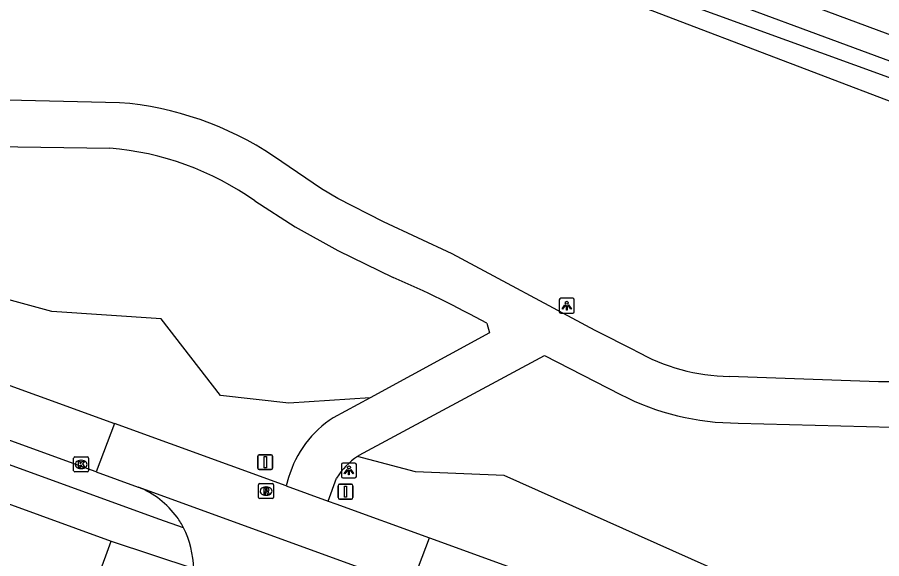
# Model space of a CAD drawing. Extents: x 155275 to 156263, y 382654 to 383635.
# Drawn here: x 155896.5 to 155954.5, y 383010.4 to 383046.7 of the extents above; entities that cross this region are included whole.
import ezdxf

# ---------------------------------------------------------------- set-up
doc = ezdxf.new("R2010")
doc.units = 0
for name, color, linetype in [('IMGEO_Berm_groen', 7, 'Continuous'), ('IMGEO_Fietspad_gesloten', 7, 'Continuous'), ('IMGEO_Kolk', 7, 'Continuous'), ('IMGEO_Lichtpunt', 7, 'Continuous'), ('IMGEO_Loofbos', 7, 'Continuous'), ('IMGEO_Rijbaan_lokaal_gesloten', 7, 'Continuous'), ('IMGEO_Rijbaan_lokaal_open', 7, 'Continuous'), ('IMGEO_Rioolput', 7, 'Continuous'), ('IMGEO_Verkeersbordpaal', 7, 'Continuous'), ('IMGEO_Voetpad_open', 7, 'Continuous'), ('IMGEO_Waterloop', 7, 'Continuous')]:
    doc.layers.add(name, color=color, linetype=linetype)

msp = doc.modelspace()

# ---------------------------------------------------------------- linework, layer by layer
at = {"layer": 'IMGEO_Berm_groen'}
for points in [[(155977.107, 383037.846), (155976.899, 383037.927), (155963.443, 383042.424), (155916.345, 383059.928), (155861.438, 383079.847)], [(155920.174, 383021.229), (155914.728, 383020.872), (155910.157, 383021.377), (155906.179, 383026.511), (155898.845, 383027.005), (155879.913, 383032.178), (155868.14, 383038.762), (155840.868, 383049.257), (155836.799, 383054.937), (155823.424, 383058.345), (155820.039, 383056.71), (155814.194, 383059.717)], [(156005.703, 382989.049), (155968.825, 382998.884), (155945.073, 383008.899), (155929.149, 383016.009), (155923.216, 383016.256), (155919.341, 383017.298)]]:
    msp.add_lwpolyline(points, dxfattribs=at)
at = {"layer": 'IMGEO_Fietspad_gesloten'}
for points in [[(155903.389, 383041.014), (155894.911, 383041.214)], [(155895.014, 383038.079), (155902.736, 383037.966)], [(155937.964, 383024.384), (155935.266, 383025.74), (155925.684, 383030.873), (155921.077, 383033.029), (155918.019, 383034.589), (155916.917, 383035.239), (155913.708, 383037.422)], [(155912.443, 383034.433), (155915.153, 383032.693), (155918.024, 383031.093), (155921.727, 383029.286)], [(155928.007, 383026.221), (155928.178, 383025.578), (155920.174, 383021.229)], [(155919.341, 383017.298), (155919.397, 383017.335), (155919.454, 383017.372), (155931.862, 383024.055), (155936.955, 383021.443)], [(155956.998, 383022.3), (155954.247, 383022.296), (155944.248, 383022.663)], [(155920.174, 383021.229), (155917.704, 383019.888)], [(155944.834, 383019.53), (155955.153, 383019.25)], [(155914.714, 383015.883), (155914.541, 383015.332)], [(155917.373, 383014.302), (155917.93, 383015.842)]]:
    msp.add_lwpolyline(points, dxfattribs=at)
for centre, radius, start, end in [((155901.688, 383019.508), 21.573, 56.13804, 85.47639), ((155901.108, 383018.391), 19.643, 54.75534, 85.24528), ((155893.043, 382962.548), 72.642, 61.22802, 66.74193), ((155944.426, 383035.646), 12.984, 240.15282, 269.21508), ((155944.841, 383036.742), 17.212, 242.72977, 269.97586), ((155921.547, 383013.9), 7.115, 122.69376, 163.81864), ((155922.111, 383013.201), 4.945, 124.07038, 147.72809)]:
    msp.add_arc(centre, radius, start, end, dxfattribs=at)
at = {"layer": 'IMGEO_Kolk'}
for p, q in [((155900.311, 383016.33), (155900.311, 383017.182)), ((155900.386, 383017.256), (155901.238, 383017.256)), ((155901.312, 383017.182), (155901.312, 383016.33)), ((155900.799, 383017.036), (155900.824, 383017.036)), ((155901.238, 383016.256), (155900.386, 383016.256)), ((155900.822, 383016.476), (155900.797, 383016.476))]:
    msp.add_line(p, q, dxfattribs=at)
for points in [[(155900.311, 383016.33), (155900.311, 383017.182)], [(155900.386, 383017.256), (155901.238, 383017.256)], [(155901.312, 383017.182), (155901.312, 383016.33)], [(155900.632, 383016.956), (155900.755, 383016.956), (155900.755, 383016.805), (155900.885, 383016.956), (155901.049, 383016.956), (155900.903, 383016.805), (155901.056, 383016.556), (155900.904, 383016.556), (155900.819, 383016.72), (155900.755, 383016.653), (155900.755, 383016.556), (155900.632, 383016.556), (155900.632, 383016.956)], [(155901.238, 383016.256), (155900.386, 383016.256)]]:
    msp.add_lwpolyline(points, dxfattribs=at)
for centre, start, end in [((155900.388, 383017.18), 91.55205, 178.44795), ((155900.388, 383017.18), 91.55205, 178.44795), ((155901.236, 383017.18), 1.55205, 88.44795), ((155901.236, 383017.18), 1.55205, 88.44795), ((155900.388, 383016.332), 181.55205, 268.44795), ((155900.388, 383016.332), 181.55205, 268.44795), ((155901.236, 383016.332), 271.55205, 358.44795), ((155901.236, 383016.332), 271.55205, 358.44795)]:
    msp.add_arc(centre, 0.0765, start, end, dxfattribs=at)
for centre, major_axis, ratio, start_param, end_param in [((155900.798, 383016.756), (-0.387, 0.002), 0.722429, 4.712389, 7.853982), ((155900.823, 383016.756), (-0.39, 0.002), 0.717154, 1.570796, 4.712389)]:
    msp.add_ellipse(centre, major_axis=major_axis, ratio=ratio, start_param=start_param, end_param=end_param, dxfattribs=at)
at = {"layer": 'IMGEO_Lichtpunt'}
for p, q in [((155932.854, 383027.8), (155932.854, 383026.993)), ((155932.854, 383027.8), (155932.854, 383026.993)), ((155933.756, 383027.895), (155932.948, 383027.895)), ((155933.756, 383027.895), (155932.948, 383027.895)), ((155933.85, 383026.993), (155933.85, 383027.8)), ((155933.85, 383026.993), (155933.85, 383027.8)), ((155932.948, 383026.899), (155933.756, 383026.899)), ((155932.948, 383026.899), (155933.756, 383026.899)), ((155918.26, 383016.757), (155918.26, 383015.95)), ((155918.26, 383016.757), (155918.26, 383015.95)), ((155919.162, 383016.852), (155918.354, 383016.852)), ((155919.162, 383016.852), (155918.354, 383016.852)), ((155919.256, 383015.95), (155919.256, 383016.757)), ((155919.256, 383015.95), (155919.256, 383016.757)), ((155918.354, 383015.856), (155919.162, 383015.856)), ((155918.354, 383015.856), (155919.162, 383015.856))]:
    msp.add_line(p, q, dxfattribs=at)
for points in [[(155933.228, 383027.464), (155933.267, 383027.436), (155933.079, 383027.174), (155933.041, 383027.201), (155933.228, 383027.464)], [(155933.33, 383027.416), (155933.377, 383027.416), (155933.377, 383027.094), (155933.33, 383027.094), (155933.33, 383027.416)], [(155933.44, 383027.436), (155933.478, 383027.463), (155933.665, 383027.201), (155933.626, 383027.173), (155933.44, 383027.436)], [(155918.634, 383016.421), (155918.673, 383016.393), (155918.485, 383016.131), (155918.447, 383016.158), (155918.634, 383016.421)], [(155918.736, 383016.373), (155918.783, 383016.373), (155918.783, 383016.051), (155918.736, 383016.051), (155918.736, 383016.373)], [(155918.846, 383016.393), (155918.884, 383016.42), (155919.071, 383016.158), (155919.032, 383016.13), (155918.846, 383016.393)]]:
    msp.add_lwpolyline(points, dxfattribs=at)
for centre in [(155933.353, 383027.598), (155918.759, 383016.555)]:
    msp.add_circle(centre, 0.0994, dxfattribs=at)
for centre, start, end in [((155932.948, 383027.8), 90, 180), ((155932.948, 383027.8), 90, 180), ((155933.756, 383027.8), 0, 90), ((155933.756, 383027.8), 0, 90), ((155932.948, 383026.993), 180, 270), ((155932.948, 383026.993), 180, 270), ((155933.756, 383026.993), 270, 0), ((155933.756, 383026.993), 270, 360), ((155918.354, 383016.757), 90, 180), ((155918.354, 383016.757), 90, 180), ((155919.162, 383016.757), 0, 90), ((155919.162, 383016.757), 0, 90), ((155918.354, 383015.95), 180, 270), ((155918.354, 383015.95), 180, 270), ((155919.162, 383015.95), 270, 0), ((155919.162, 383015.95), 270, 360)]:
    msp.add_arc(centre, 0.0946, start, end, dxfattribs=at)
at = {"layer": 'IMGEO_Loofbos'}
msp.add_lwpolyline([(155859.737, 383076.199), (155865.3, 383074.216), (155892.593, 383064.019), (155912.4, 383056.746), (155939.054, 383047.189), (155966.873, 383036.607), (155975.546, 383033.476)], dxfattribs=at)
at = {"layer": 'IMGEO_Rijbaan_lokaal_gesloten'}
for points in [[(155820.623, 383049.474), (155903.042, 383019.512)], [(155901.824, 383016.258), (155819.418, 383046.213)], [(155924.166, 383011.833), (155997.822, 382985.056)]]:
    msp.add_lwpolyline(points, dxfattribs=at)
at = {"layer": 'IMGEO_Rijbaan_lokaal_open'}
for points in [[(155903.042, 383019.512), (155901.824, 383016.258)], [(155914.541, 383015.332), (155903.042, 383019.512)], [(155901.824, 383016.258), (155904.641, 383015.234)], [(155920.689, 383009.4), (155919.691, 383009.763), (155904.641, 383015.234)], [(155914.541, 383015.332), (155915.953, 383014.818), (155917.373, 383014.302)], [(155917.373, 383014.302), (155917.89, 383014.114), (155924.166, 383011.833)], [(155922.922, 383008.589), (155924.166, 383011.833)]]:
    msp.add_lwpolyline(points, dxfattribs=at)
for centre, radius, start, end in [((155902.455, 383009.727), 5.925, 36.03004, 68.35406), ((155902.607, 383009.87), 5.718, 27.46528, 35.76786), ((155901.441, 383009.496), 6.928, 2.30142, 25.7612)]:
    msp.add_arc(centre, radius, start, end, dxfattribs=at)
at = {"layer": 'IMGEO_Rioolput'}
for p, q in [((155912.782, 383015.469), (155913.634, 383015.469)), ((155912.707, 383014.543), (155912.707, 383015.395)), ((155913.195, 383015.249), (155913.22, 383015.249)), ((155913.708, 383015.395), (155913.708, 383014.543)), ((155913.634, 383014.469), (155912.782, 383014.469)), ((155913.218, 383014.689), (155913.193, 383014.689))]:
    msp.add_line(p, q, dxfattribs=at)
for points in [[(155912.782, 383015.469), (155913.634, 383015.469)], [(155912.707, 383014.543), (155912.707, 383015.395)], [(155913.296, 383015.167), (155913.044, 383015.169), (155913.044, 383014.769)], [(155913.044, 383014.769), (155913.168, 383014.769), (155913.168, 383014.931), (155913.179, 383014.931)], [(155913.222, 383015.088), (155913.168, 383015.088), (155913.168, 383015.007)], [(155913.168, 383015.007), (155913.22, 383015.007)], [(155913.226, 383014.902), (155913.297, 383014.769), (155913.437, 383014.769), (155913.372, 383014.895)], [(155913.708, 383015.395), (155913.708, 383014.543)], [(155913.634, 383014.469), (155912.782, 383014.469)]]:
    msp.add_lwpolyline(points, dxfattribs=at)
for centre, radius, start, end in [((155912.784, 383015.393), 0.0765, 91.55205, 178.44795), ((155912.784, 383015.393), 0.0765, 91.55205, 178.44795), ((155913.632, 383015.393), 0.0765, 1.55205, 88.44795), ((155913.632, 383015.393), 0.0765, 1.55205, 88.44795), ((155913.178, 383014.878), 0.0533, 26.02933, 88.69889), ((155913.204, 383015.196), 0.19, 274.7715, 282.96867), ((155913.228, 383014.992), 0.0964, 77.00612, 93.18647), ((155913.242, 383015.049), 0.0378, 276.66336, 79.67722), ((155913.295, 383015.057), 0.109, 350.36119, 89.41601), ((155913.293, 383015.057), 0.112, 277.58423, 350.98172), ((155913.277, 383014.842), 0.108, 29.51342, 73.79051), ((155912.784, 383014.545), 0.0765, 181.55205, 268.44795), ((155912.784, 383014.545), 0.0765, 181.55205, 268.44795), ((155913.632, 383014.545), 0.0765, 271.55205, 358.44795), ((155913.632, 383014.545), 0.0765, 271.55205, 358.44795)]:
    msp.add_arc(centre, radius, start, end, dxfattribs=at)
for centre, major_axis, ratio, start_param, end_param in [((155913.194, 383014.969), (-0.387, 0.002), 0.722429, 4.712389, 7.853982), ((155913.219, 383014.969), (-0.39, 0.002), 0.717154, 1.570796, 4.712389)]:
    msp.add_ellipse(centre, major_axis=major_axis, ratio=ratio, start_param=start_param, end_param=end_param, dxfattribs=at)
at = {"layer": 'IMGEO_Verkeersbordpaal'}
for p, q in [((155912.652, 383016.509), (155912.652, 383017.309)), ((155912.652, 383017.309), (155912.652, 383016.509)), ((155912.752, 383017.409), (155913.542, 383017.409)), ((155913.542, 383017.409), (155912.752, 383017.409)), ((155913.642, 383017.309), (155913.642, 383016.509)), ((155913.642, 383016.509), (155913.642, 383017.309)), ((155913.542, 383016.409), (155912.752, 383016.409)), ((155912.752, 383016.409), (155913.542, 383016.409)), ((155918.032, 383014.531), (155918.032, 383015.331)), ((155918.032, 383015.331), (155918.032, 383014.531)), ((155918.132, 383015.431), (155918.922, 383015.431)), ((155918.922, 383015.431), (155918.132, 383015.431)), ((155919.022, 383015.331), (155919.022, 383014.531)), ((155919.022, 383014.531), (155919.022, 383015.331)), ((155918.922, 383014.431), (155918.132, 383014.431)), ((155918.132, 383014.431), (155918.922, 383014.431))]:
    msp.add_line(p, q, dxfattribs=at)
for points in [[(155913.072, 383017.284), (155913.222, 383017.284), (155913.222, 383016.534), (155913.072, 383016.534), (155913.072, 383017.284)], [(155918.452, 383015.306), (155918.602, 383015.306), (155918.602, 383014.556), (155918.452, 383014.556), (155918.452, 383015.306)]]:
    msp.add_lwpolyline(points, dxfattribs=at)
for centre, start, end in [((155912.752, 383017.309), 90, 180), ((155912.752, 383017.309), 90, 180), ((155913.542, 383017.309), 0, 90), ((155913.542, 383017.309), 360, 90), ((155912.752, 383016.509), 180, 270), ((155912.752, 383016.509), 180, 270), ((155913.542, 383016.509), 270, 0), ((155913.542, 383016.509), 270, 0), ((155918.132, 383015.331), 90, 180), ((155918.132, 383015.331), 90, 180), ((155918.922, 383015.331), 0, 90), ((155918.922, 383015.331), 360, 90), ((155918.132, 383014.531), 180, 270), ((155918.132, 383014.531), 180, 270), ((155918.922, 383014.531), 270, 0), ((155918.922, 383014.531), 270, 0)]:
    msp.add_arc(centre, 0.1, start, end, dxfattribs=at)
at = {"layer": 'IMGEO_Voetpad_open'}
for points in [[(155907.681, 383012.507), (155906.026, 383013.085), (155813.76, 383046.662)], [(155815.634, 383043.488), (155874.118, 383022.07), (155902.833, 383011.607)], [(155892.261, 382982.665), (155902.833, 383011.607)], [(155902.833, 383011.607), (155908.364, 383009.774)]]:
    msp.add_lwpolyline(points, dxfattribs=at)
at = {"layer": 'IMGEO_Waterloop'}
msp.add_lwpolyline([(155976.478, 383035.871), (155862.028, 383078.166), (155861.325, 383078.049), (155860.599, 383078.213), (155860.389, 383077.44), (155860.904, 383077.252), (155861.044, 383076.807), (155976.153, 383035.013), (155976.478, 383035.871)], dxfattribs=at)

doc.saveas('drawing.dxf')
